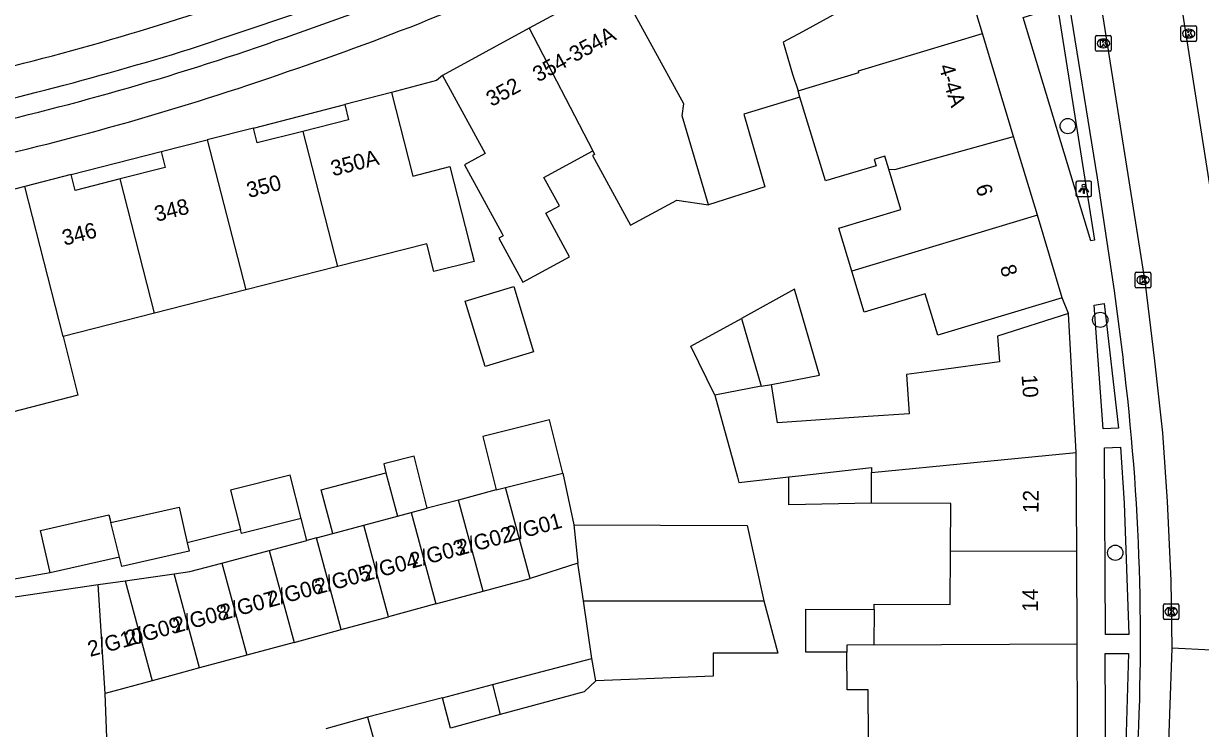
# Model space of a CAD drawing. Extents: x 163010 to 163853, y 382793 to 383982.
# Drawn here: x 163356.6 to 163432.1, y 383579 to 383624.2 of the extents above; entities that cross this region are included whole.
import ezdxf

# ---------------------------------------------------------------- set-up
doc = ezdxf.new("R2010")
doc.units = 0
for name, color, linetype in [('IMGEO_Boom', 7, 'Continuous'), ('IMGEO_Fietspad_open', 7, 'Continuous'), ('IMGEO_Kolk', 7, 'Continuous'), ('IMGEO_Lichtpunt', 7, 'Continuous'), ('IMGEO_Pand', 7, 'Continuous'), ('IMGEO_Pand_nummerreeks', 7, 'Continuous'), ('IMGEO_Parkeervlak_open', 7, 'Continuous'), ('IMGEO_Rijbaan_lokaal_gesloten', 7, 'Continuous'), ('IMGEO_Rijbaan_lokaal_open', 7, 'Continuous'), ('IMGEO_Voetpad_open', 7, 'Continuous')]:
    doc.layers.add(name, color=color, linetype=linetype)

msp = doc.modelspace()

# ---------------------------------------------------------------- linework, layer by layer
at = {"layer": 'IMGEO_Boom'}
for centre in [(163423.564, 383617.634), (163425.648, 383605.195), (163426.613, 383590.241)]:
    msp.add_circle(centre, 0.489, dxfattribs=at)
at = {"layer": 'IMGEO_Fietspad_open'}
for centre, radius, start, end in [((163314.536, 383794.739), 181.233, 288.74451, 295.17544), ((163317.027, 383788.5), 176.64, 288.64414, 295.32562), ((163313.351, 383792.85), 179.834, 282.52936, 289.29543), ((163313.597, 383792.234), 181.287, 282.5314, 289.29388)]:
    msp.add_arc(centre, radius, start, end, dxfattribs=at)
at = {"layer": 'IMGEO_Kolk'}
for p, q in [((163425.352, 383622.514), (163425.352, 383623.366)), ((163425.427, 383623.44), (163426.279, 383623.44)), ((163426.353, 383623.366), (163426.353, 383622.514)), ((163430.824, 383623.142), (163430.824, 383623.994)), ((163430.899, 383624.068), (163431.751, 383624.068)), ((163431.312, 383623.848), (163431.337, 383623.848)), ((163431.825, 383623.994), (163431.825, 383623.142)), ((163425.863, 383622.66), (163425.838, 383622.66)), ((163425.84, 383623.22), (163425.865, 383623.22)), ((163431.751, 383623.068), (163430.899, 383623.068)), ((163431.335, 383623.288), (163431.31, 383623.288)), ((163426.279, 383622.44), (163425.427, 383622.44)), ((163427.896, 383607.319), (163427.896, 383608.171)), ((163427.971, 383608.245), (163428.823, 383608.245)), ((163428.384, 383608.025), (163428.409, 383608.025)), ((163428.897, 383608.171), (163428.897, 383607.319)), ((163428.823, 383607.245), (163427.971, 383607.245)), ((163428.407, 383607.465), (163428.382, 383607.465)), ((163429.699, 383586.036), (163429.699, 383586.888)), ((163429.774, 383586.962), (163430.626, 383586.962)), ((163430.187, 383586.742), (163430.212, 383586.742)), ((163430.7, 383586.888), (163430.7, 383586.036)), ((163430.626, 383585.962), (163429.774, 383585.962)), ((163430.21, 383586.182), (163430.185, 383586.182))]:
    msp.add_line(p, q, dxfattribs=at)
for points in [[(163425.352, 383622.514), (163425.352, 383623.366)], [(163425.427, 383623.44), (163426.279, 383623.44)], [(163426.353, 383623.366), (163426.353, 383622.514)], [(163430.824, 383623.142), (163430.824, 383623.994)], [(163430.899, 383624.068), (163431.751, 383624.068)], [(163431.145, 383623.768), (163431.268, 383623.768), (163431.268, 383623.617), (163431.398, 383623.768), (163431.562, 383623.768), (163431.416, 383623.617), (163431.569, 383623.368), (163431.417, 383623.368), (163431.332, 383623.532), (163431.268, 383623.465), (163431.268, 383623.368), (163431.145, 383623.368), (163431.145, 383623.768)], [(163431.825, 383623.994), (163431.825, 383623.142)], [(163425.673, 383623.14), (163425.796, 383623.14), (163425.796, 383622.989), (163425.926, 383623.14), (163426.09, 383623.14), (163425.944, 383622.989), (163426.097, 383622.74), (163425.945, 383622.74), (163425.86, 383622.904), (163425.796, 383622.837), (163425.796, 383622.74), (163425.673, 383622.74), (163425.673, 383623.14)], [(163431.751, 383623.068), (163430.899, 383623.068)], [(163426.279, 383622.44), (163425.427, 383622.44)], [(163427.896, 383607.319), (163427.896, 383608.171)], [(163427.971, 383608.245), (163428.823, 383608.245)], [(163428.217, 383607.945), (163428.34, 383607.945), (163428.34, 383607.794), (163428.47, 383607.945), (163428.634, 383607.945), (163428.488, 383607.794), (163428.641, 383607.545), (163428.489, 383607.545), (163428.404, 383607.709), (163428.34, 383607.642), (163428.34, 383607.545), (163428.217, 383607.545), (163428.217, 383607.945)], [(163428.897, 383608.171), (163428.897, 383607.319)], [(163428.823, 383607.245), (163427.971, 383607.245)], [(163429.699, 383586.036), (163429.699, 383586.888)], [(163429.774, 383586.962), (163430.626, 383586.962)], [(163430.02, 383586.662), (163430.143, 383586.662), (163430.143, 383586.511), (163430.273, 383586.662), (163430.437, 383586.662), (163430.291, 383586.511), (163430.444, 383586.262), (163430.292, 383586.262), (163430.207, 383586.426), (163430.143, 383586.359), (163430.143, 383586.262), (163430.02, 383586.262), (163430.02, 383586.662)], [(163430.7, 383586.888), (163430.7, 383586.036)], [(163430.626, 383585.962), (163429.774, 383585.962)]]:
    msp.add_lwpolyline(points, dxfattribs=at)
for centre, start, end in [((163425.429, 383623.364), 91.55205, 178.44795), ((163425.429, 383623.364), 91.55205, 178.44795), ((163426.277, 383623.364), 1.55205, 88.44795), ((163426.277, 383623.364), 1.55205, 88.44795), ((163430.901, 383623.992), 91.55205, 178.44795), ((163430.901, 383623.992), 91.55205, 178.44795), ((163431.749, 383623.992), 1.55205, 88.44795), ((163431.749, 383623.992), 1.55205, 88.44795), ((163430.901, 383623.144), 181.55205, 268.44795), ((163430.901, 383623.144), 181.55205, 268.44795), ((163431.749, 383623.144), 271.55205, 358.44795), ((163431.749, 383623.144), 271.55205, 358.44795), ((163425.429, 383622.516), 181.55205, 268.44795), ((163425.429, 383622.516), 181.55205, 268.44795), ((163426.277, 383622.516), 271.55205, 358.44795), ((163426.277, 383622.516), 271.55205, 358.44795), ((163427.973, 383608.169), 91.55205, 178.44795), ((163427.973, 383608.169), 91.55205, 178.44795), ((163428.821, 383608.169), 1.55205, 88.44795), ((163428.821, 383608.169), 1.55205, 88.44795), ((163427.973, 383607.321), 181.55205, 268.44795), ((163427.973, 383607.321), 181.55205, 268.44795), ((163428.821, 383607.321), 271.55205, 358.44795), ((163428.821, 383607.321), 271.55205, 358.44795), ((163429.776, 383586.886), 91.55205, 178.44795), ((163429.776, 383586.886), 91.55205, 178.44795), ((163430.624, 383586.886), 1.55205, 88.44795), ((163430.624, 383586.886), 1.55205, 88.44795), ((163429.776, 383586.038), 181.55205, 268.44795), ((163429.776, 383586.038), 181.55205, 268.44795), ((163430.624, 383586.038), 271.55205, 358.44795), ((163430.624, 383586.038), 271.55205, 358.44795)]:
    msp.add_arc(centre, 0.0765, start, end, dxfattribs=at)
for centre, major_axis, ratio, start_param, end_param in [((163431.311, 383623.568), (-0.387, 0.002), 0.722429, 4.712389, 7.853982), ((163431.336, 383623.568), (-0.39, 0.002), 0.717154, 1.570796, 4.712389), ((163425.839, 383622.94), (-0.387, 0.002), 0.722429, 4.712389, 7.853982), ((163425.864, 383622.94), (-0.39, 0.002), 0.717154, 1.570796, 4.712389), ((163428.383, 383607.745), (-0.387, 0.002), 0.722429, 4.712389, 7.853982), ((163428.408, 383607.745), (-0.39, 0.002), 0.717154, 1.570796, 4.712389), ((163430.186, 383586.462), (-0.387, 0.002), 0.722429, 4.712389, 7.853982), ((163430.211, 383586.462), (-0.39, 0.002), 0.717154, 1.570796, 4.712389)]:
    msp.add_ellipse(centre, major_axis=major_axis, ratio=ratio, start_param=start_param, end_param=end_param, dxfattribs=at)
at = {"layer": 'IMGEO_Lichtpunt'}
for p, q in [((163424.09, 383614.009), (163424.09, 383613.202)), ((163424.09, 383614.009), (163424.09, 383613.202)), ((163424.992, 383614.104), (163424.184, 383614.104)), ((163424.992, 383614.104), (163424.184, 383614.104)), ((163425.086, 383613.202), (163425.086, 383614.009)), ((163425.086, 383613.202), (163425.086, 383614.009)), ((163424.184, 383613.108), (163424.992, 383613.108)), ((163424.184, 383613.108), (163424.992, 383613.108))]:
    msp.add_line(p, q, dxfattribs=at)
for points in [[(163424.464, 383613.673), (163424.503, 383613.645), (163424.315, 383613.383), (163424.277, 383613.41), (163424.464, 383613.673)], [(163424.566, 383613.625), (163424.613, 383613.625), (163424.613, 383613.303), (163424.566, 383613.303), (163424.566, 383613.625)], [(163424.676, 383613.645), (163424.714, 383613.672), (163424.901, 383613.41), (163424.862, 383613.382), (163424.676, 383613.645)]]:
    msp.add_lwpolyline(points, dxfattribs=at)
msp.add_circle((163424.589, 383613.807), 0.0994, dxfattribs=at)
for centre, start, end in [((163424.184, 383614.009), 90, 180), ((163424.184, 383614.009), 90, 180), ((163424.992, 383614.009), 0, 90), ((163424.992, 383614.009), 0, 90), ((163424.184, 383613.202), 180, 270), ((163424.184, 383613.202), 180, 270), ((163424.992, 383613.202), 270, 0), ((163424.992, 383613.202), 270, 360)]:
    msp.add_arc(centre, 0.0946, start, end, dxfattribs=at)
at = {"layer": 'IMGEO_Pand'}
for points in [[(163418.093, 383623.583), (163416.447, 383629.038)], [(163394.603, 383626.963), (163389.014, 383623.909)], [(163400.52, 383612.568), (163398.828, 383618.298), (163398.924, 383619.053), (163394.603, 383626.963)], [(163411.052, 383626.133), (163408.97, 383625.012), (163406.544, 383623.686), (163405.308, 383623.01), (163405.901, 383620.962), (163406.259, 383619.891)], [(163389.014, 383623.909), (163383.452, 383620.871)], [(163389.014, 383623.909), (163393.085, 383616.044)], [(163406.259, 383619.891), (163410.161, 383621.068), (163410.128, 383621.177), (163418.093, 383623.583)], [(163420.092, 383616.958), (163418.093, 383623.583)], [(163383.452, 383620.871), (163386.178, 383615.879), (163384.847, 383615.151), (163387.244, 383610.763), (163387.336, 383610.595), (163387.054, 383610.441), (163388.603, 383607.606), (163391.6, 383609.242), (163390.069, 383612.046), (163390.942, 383612.523), (163389.953, 383614.333), (163393.085, 383616.044)], [(163380.164, 383619.78), (163381.533, 383614.422), (163383.925, 383615.033), (163385.163, 383610.186), (163385.479, 383608.95), (163382.89, 383608.289), (163382.433, 383610.081), (163376.715, 383608.62)], [(163380.164, 383619.78), (163377.173, 383619.016)], [(163406.367, 383619.486), (163406.259, 383619.891)], [(163377.173, 383619.016), (163377.422, 383618.043), (163374.492, 383617.295)], [(163406.367, 383619.486), (163402.784, 383618.404), (163404.133, 383613.74), (163400.52, 383612.568)], [(163412.075, 383614.871), (163411.824, 383615.703), (163411.138, 383615.496), (163411.262, 383615.086), (163408.022, 383614.108), (163406.367, 383619.486)], [(163371.317, 383617.509), (163368.355, 383616.752)], [(163374.492, 383617.295), (163371.563, 383616.547), (163371.317, 383617.509)], [(163365.397, 383615.997), (163368.355, 383616.752)], [(163368.355, 383616.752), (163370.822, 383607.115)], [(163374.492, 383617.295), (163376.715, 383608.62)], [(163412.075, 383614.871), (163412.465, 383614.854), (163420.092, 383616.958)], [(163421.617, 383611.904), (163420.092, 383616.958)], [(163365.397, 383615.997), (163365.657, 383614.979), (163362.766, 383614.241)], [(163393.085, 383616.044), (163393.207, 383615.808), (163393.072, 383615.734), (163395.515, 383611.263), (163398.485, 383612.885), (163400.52, 383612.568)], [(163359.618, 383614.515), (163356.638, 383613.754)], [(163362.766, 383614.241), (163359.877, 383613.503), (163359.618, 383614.515)], [(163409.71, 383608.317), (163408.877, 383611.077), (163412.858, 383612.278), (163412.075, 383614.871)], [(163356.638, 383613.754), (163353.654, 383612.992)], [(163359.101, 383604.12), (163356.638, 383613.754)], [(163364.966, 383605.619), (163362.766, 383614.241)], [(163421.617, 383611.904), (163409.71, 383608.317)], [(163423.213, 383606.615), (163421.617, 383611.904)], [(163376.715, 383608.62), (163370.822, 383607.115)], [(163423.213, 383606.615), (163418.427, 383605.171), (163415.217, 383604.203), (163414.415, 383606.861), (163410.505, 383605.682), (163409.71, 383608.317)], [(163370.822, 383607.115), (163364.966, 383605.619)], [(163389.282, 383603.149), (163386.179, 383602.198), (163384.909, 383606.39), (163388.015, 383607.331), (163389.282, 383603.149)], [(163404.545, 383601.053), (163407.63, 383601.642), (163406.037, 383607.155), (163402.621, 383605.28)], [(163364.966, 383605.619), (163359.101, 383604.12)], [(163400.919, 383600.362), (163399.374, 383603.498), (163402.621, 383605.28)], [(163402.621, 383605.28), (163403.882, 383600.927)], [(163423.61, 383605.602), (163419.06, 383604.149), (163419.177, 383602.504), (163415.152, 383601.946), (163413.211, 383601.676), (163413.38, 383599.162), (163410.759, 383598.985), (163404.947, 383598.592), (163404.545, 383601.053)], [(163424.108, 383596.678), (163423.61, 383605.602)], [(163359.101, 383604.12), (163360.037, 383600.352), (163353.995, 383598.804)], [(163403.882, 383600.927), (163400.919, 383600.362)], [(163403.882, 383600.927), (163404.545, 383601.053)], [(163400.919, 383600.362), (163402.367, 383595.096), (163402.435, 383594.848), (163402.464, 383594.743), (163405.671, 383595.109)], [(163391.156, 383595.351), (163390.301, 383598.767), (163386.024, 383597.697), (163386.881, 383594.272)], [(163382.464, 383593.095), (163381.628, 383596.437), (163379.671, 383595.948), (163379.812, 383595.381)], [(163410.978, 383595.387), (163424.108, 383596.678)], [(163424.14, 383590.329), (163424.108, 383596.678)], [(163405.671, 383595.109), (163406.294, 383595.18), (163410.98, 383595.715), (163410.978, 383595.387)], [(163374.371, 383592.442), (163373.666, 383595.23), (163369.853, 383594.266), (163370.49, 383591.746)], [(163376.412, 383591.483), (163375.668, 383594.277), (163379.812, 383595.381)], [(163379.812, 383595.381), (163380.556, 383592.587)], [(163387.498, 383594.436), (163391.156, 383595.351)], [(163391.156, 383595.351), (163391.869, 383592.039)], [(163410.966, 383593.435), (163405.66, 383593.33), (163405.671, 383595.109)], [(163410.966, 383593.435), (163410.978, 383595.387)], [(163386.881, 383594.272), (163384.463, 383593.628)], [(163386.881, 383594.272), (163387.498, 383594.436)], [(163389.08, 383588.596), (163387.498, 383594.436)], [(163362.154, 383592.178), (163366.541, 383593.173), (163367.062, 383590.88)], [(163384.463, 383593.628), (163382.464, 383593.095)], [(163386.048, 383587.775), (163384.463, 383593.628)], [(163416.034, 383590.351), (163416.052, 383593.404), (163410.966, 383593.435)], [(163358.272, 383588.947), (163358.247, 383589.061), (163357.653, 383591.678), (163362.028, 383592.671), (163362.154, 383592.178)], [(163374.371, 383592.442), (163370.558, 383591.477), (163370.49, 383591.746)], [(163378.393, 383592.011), (163380.556, 383592.587)], [(163380.556, 383592.587), (163381.428, 383592.819)], [(163381.428, 383592.819), (163382.464, 383593.095)], [(163381.428, 383592.819), (163383.017, 383586.954)], [(163362.722, 383589.957), (163362.154, 383592.178)], [(163376.412, 383591.483), (163378.393, 383592.011)], [(163379.985, 383586.133), (163378.393, 383592.011)], [(163391.869, 383592.039), (163402.986, 383591.996), (163404.068, 383587.162)], [(163391.869, 383592.039), (163392.128, 383589.585)], [(163372.322, 383590.394), (163374.744, 383591.039)], [(163375.358, 383591.202), (163374.744, 383591.039)], [(163375.358, 383591.202), (163376.412, 383591.483)], [(163376.953, 383585.311), (163375.358, 383591.202)], [(163367.062, 383590.88), (163367.185, 383590.336), (163362.875, 383589.358), (163362.722, 383589.957)], [(163369.287, 383589.585), (163372.322, 383590.394)], [(163372.322, 383590.394), (163373.921, 383584.49)], [(163411.141, 383586.6), (163411.143, 383586.952), (163416.013, 383586.923), (163416.034, 383590.351)], [(163424.14, 383590.329), (163416.034, 383590.351)], [(163424.17, 383584.388), (163424.14, 383590.329)], [(163362.722, 383589.957), (163358.272, 383588.947)], [(163366.22, 383588.894), (163367.228, 383589.037), (163369.287, 383589.585)], [(163369.287, 383589.585), (163370.889, 383583.669)], [(163392.128, 383589.585), (163389.08, 383588.596)], [(163392.5, 383587.153), (163392.128, 383589.585)], [(163363.087, 383588.448), (163366.22, 383588.894)], [(163367.858, 383582.848), (163366.22, 383588.894)], [(163361.36, 383588.202), (163363.087, 383588.448)], [(163361.794, 383581.206), (163361.36, 383588.202)], [(163363.087, 383588.448), (163364.826, 383582.027)], [(163386.048, 383587.775), (163389.08, 383588.596)], [(163383.017, 383586.954), (163386.048, 383587.775)], [(163392.5, 383587.153), (163404.068, 383587.162)], [(163393.027, 383583.461), (163392.5, 383587.153)], [(163404.068, 383587.162), (163404.957, 383583.798), (163403.849, 383583.798), (163400.821, 383583.798), (163400.821, 383582.328), (163393.294, 383582.03)], [(163383.017, 383586.954), (163379.985, 383586.133)], [(163409.392, 383583.87), (163406.751, 383583.858), (163406.753, 383584.303), (163406.767, 383586.626), (163411.141, 383586.6)], [(163411.141, 383586.6), (163411.127, 383584.323)], [(163376.953, 383585.311), (163379.985, 383586.133)], [(163373.921, 383584.49), (163376.953, 383585.311)], [(163373.921, 383584.49), (163370.889, 383583.669)], [(163411.127, 383584.323), (163409.39, 383584.315), (163409.392, 383583.87)], [(163411.127, 383584.323), (163424.17, 383584.388)], [(163424.217, 383574.898), (163424.17, 383584.388)], [(163370.889, 383583.669), (163367.858, 383582.848)], [(163386.65, 383581.793), (163393.027, 383583.461)], [(163393.294, 383582.03), (163393.027, 383583.461)], [(163411.53, 383575.225), (163410.798, 383575.24), (163410.767, 383581.448), (163409.404, 383581.441), (163409.392, 383583.87)], [(163367.858, 383582.848), (163365.985, 383582.341), (163364.826, 383582.027)], [(163364.826, 383582.027), (163361.794, 383581.206)], [(163393.294, 383582.03), (163392.538, 383581.316), (163387.146, 383579.855)], [(163383.452, 383580.926), (163386.65, 383581.793)], [(163386.65, 383581.793), (163387.146, 383579.855)], [(163387.146, 383579.855), (163383.948, 383578.988), (163383.452, 383580.926)], [(163378.623, 383579.69), (163375.955, 383578.939)], [(163378.623, 383579.69), (163379.165, 383577.765), (163376.463, 383577.004)]]:
    msp.add_lwpolyline(points, dxfattribs=at)
at = {"layer": 'IMGEO_Parkeervlak_open'}
msp.add_lwpolyline([(163367.28, 383622.589), (163373.84, 383624.788), (163374.495, 383625.038)], dxfattribs=at)
msp.add_arc((163299.977, 383842.201), 229.694, 282.22014, 287.03833, dxfattribs=at)
at = {"layer": 'IMGEO_Rijbaan_lokaal_gesloten'}
for points in [[(163425.726, 383625.173), (163428.522, 383607.502), (163429.134, 383602.561), (163429.635, 383597.933), (163429.944, 383593.538), (163430.171, 383588.465), (163430.234, 383584.113)], [(163433.084, 383611.256), (163430.953, 383624.889)], [(163430.234, 383584.113), (163429.938, 383575.648)], [(163435.336, 383583.852), (163430.234, 383584.113)]]:
    msp.add_lwpolyline(points, dxfattribs=at)
msp.add_arc((163313.049, 383792.858), 176.632, 282.58799, 289.26685, dxfattribs=at)
at = {"layer": 'IMGEO_Rijbaan_lokaal_open'}
for points in [[(163362.282, 383568.728), (163361.794, 383581.206)], [(163383.452, 383580.926), (163378.623, 383579.69)]]:
    msp.add_lwpolyline(points, dxfattribs=at)
at = {"layer": 'IMGEO_Voetpad_open'}
for points in [[(163423.538, 383626.096), (163425.455, 383614.315), (163426.542, 383607.059), (163427.12, 383602.631)], [(163420.703, 383624.611), (163422.905, 383625.294), (163425.28, 383610.304), (163425.044, 383610.258), (163420.703, 383624.611)], [(163383.452, 383620.871), (163383.051, 383620.553), (163380.164, 383619.78)], [(163371.317, 383617.509), (163377.173, 383619.016)], [(163359.618, 383614.515), (163365.397, 383615.997)], [(163423.61, 383605.602), (163423.213, 383606.615)], [(163425.825, 383598.2), (163425.265, 383606.146), (163425.898, 383606.246), (163426.819, 383598.243), (163425.825, 383598.2)], [(163350.816, 383603.727), (163351.059, 383602.555), (163354.225, 383587.155), (163361.36, 383588.202)], [(163358.272, 383588.947), (163355.86, 383588.535), (163355.242, 383590.38), (163353.673, 383597.816), (163353.995, 383598.804)], [(163427.484, 383584.994), (163425.992, 383584.996), (163425.915, 383596.973), (163426.937, 383597.023), (163427.188, 383593.432), (163427.484, 383584.994)], [(163374.744, 383591.039), (163374.371, 383592.442)], [(163370.49, 383591.746), (163367.062, 383590.88)], [(163426.884, 383575.775), (163426.011, 383575.773), (163425.97, 383583.767), (163427.466, 383583.777), (163427.225, 383575.767)]]:
    msp.add_lwpolyline(points, dxfattribs=at)
msp.add_arc((163282.513, 383584.677), 145.717, 356.48356, 7.07764, dxfattribs=at)

# ---------------------------------------------------------------- texts
at = {"layer": 'IMGEO_Pand_nummerreeks'}
for s, rotation, p in [('354-354A', 28.7281, (163389.579, 383620.425)), ('4-4A', 286.82895, (163415.274, 383621.459)), ('352', 28.65362, (163386.593, 383618.85)), ('350A', 14.3235, (163376.416, 383614.401)), ('350', 14.49123, (163371.022, 383613.01)), ('6', 286.79029, (163417.635, 383613.748)), ('348', 14.49123, (163365.104, 383611.481)), ('346', 14.49123, (163359.183, 383609.95)), ('8', 286.79029, (163419.197, 383608.572)), ('10', 273.97612, (163420.596, 383601.65)), ('12', 89.65082, (163421.685, 383592.787)), ('2/G01', 15.28651, (163387.675, 383590.913)), ('2/G02', 15.28651, (163384.523, 383590.051)), ('2/G03', 15.28651, (163381.49, 383589.223)), ('2/G04', 15.28651, (163378.452, 383588.392)), ('2/G05', 15.28651, (163375.413, 383587.561)), ('2/G06', 15.28651, (163372.374, 383586.731)), ('14', 89.65071, (163421.646, 383586.453)), ('2/G07', 15.28613, (163369.335, 383585.9)), ('2/G08', 15.28613, (163366.299, 383585.07)), ('2/G09', 15.28613, (163363.254, 383584.238)), ('2/G10', 15.28613, (163360.832, 383583.554))]:
    msp.add_text(s, height=1, rotation=rotation, dxfattribs=at).set_placement(p)

doc.saveas('drawing.dxf')
